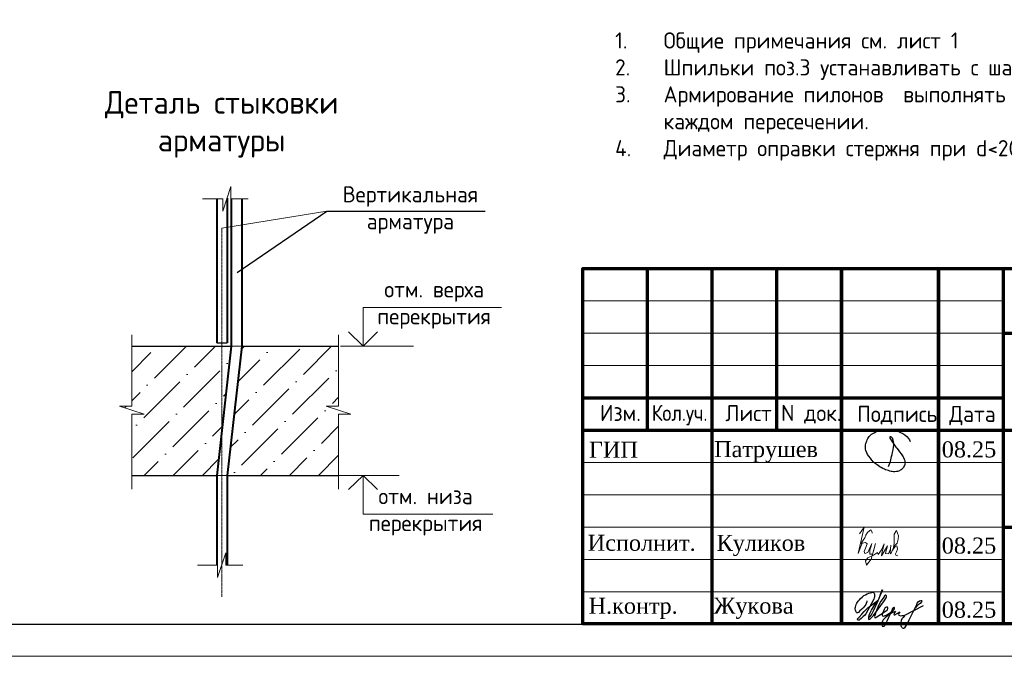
# Model space of a CAD drawing. Header units: millimetres. Extents: x 369815 to 1481759, y -423071 to -27917.
# Tile 213 of 380: x 602234 to 617464, y -265573 to -255721. Entities that reach past the tile are written whole.
import ezdxf

# ---------------------------------------------------------------- set-up
doc = ezdxf.new("R2010")
doc.units = ezdxf.units.MM
doc.linetypes.add('CENTER2', pattern=[28.575, 19.05, -3.175, 3.175, -3.175])
for name, color, linetype in [('PDF7_Text', 7, 'Continuous'), ('PDF8_Text', 7, 'Continuous'), ('ТОЛСТЫЕ_ОСНОВНЫЕ', 6, 'Continuous')]:
    doc.layers.add(name, color=color, linetype=linetype)
for name, color, linetype, lineweight in [('Выноски', 20, 'Continuous', 20), ('подоснова', 151, 'Continuous', 5), ('размер', 1, 'Continuous', 25), ('РАЗМЕРЫ', 1, 'Continuous', 9), ('Рамка', 7, 'Continuous', 70), ('Текст', 7, 'Continuous', 25), ('ТОНКИЕ', 7, 'Continuous', 9)]:
    doc.layers.add(name, color=color, linetype=linetype, lineweight=lineweight)
doc.styles.add('GOST-2.304_Type-B', font='GOST_Common.ttf')
doc.styles.add('PDF Times New Roman', font='times.ttf')
doc.styles.add('style_Tonin', font='simplex.shx', dxfattribs={"width": 0.9})
doc.styles.add('ГОСТ', font='GOST_Common.ttf')
doc.dimstyles.new('20', dxfattribs={"dimtxt": 2.5, "dimasz": 2.5, "dimexe": 1.25, "dimexo": 0.625, "dimtad": 1, "dimdec": 0, "dimlfac": 20, "dimtxsty": 'style_Tonin', "dimblk": 'ARCHTICK', "dimcen": 0, "dimclrt": 256, "dimadec": 0, "dimazin": 0, "dimtfac": 1, "dimtdec": 0, "dimtmove": 0, "dimatfit": 0, "dimfxl": 1, "dimarcsym": 0})

# ---------------------------------------------------------------- blocks, each defined once
blk = doc.blocks.new('11')
at = {"layer": 'Выноски'}
for p, q in [((47944, 66700), (47962, 66737)), ((47962, 66737), (47989, 66781)), ((47989, 66781), (48016, 66806)), ((48016, 66806), (48038, 66823)), ((48038, 66823), (48060, 66786)), ((48060, 66786), (48058, 66769)), ((47885, 66608), (47944, 66700))]:
    blk.add_line(p, q, dxfattribs=at)
blk.add_lwpolyline([(47863, 66761), (47937, 66865), (47843, 66458), (47885, 66564), (47905, 66616), (47954, 66628), (47979, 66606), (47957, 66539), (47937, 66487), (47947, 66458), (47991, 66470), (48051, 66611), (48041, 66569), (48023, 66505), (48023, 66448), (48065, 66448), (48090, 66529), (48110, 66608), (48043, 66369), (47972, 66275), (47954, 66344), (47991, 66389), (48078, 66431), (48142, 66470), (48154, 66441), (48204, 66512), (48246, 66606), (48209, 66455), (48204, 66418), (48295, 66574), (48265, 66463), (48265, 66455), (48312, 66453), (48342, 66529), (48347, 66584), (48337, 66465), (48349, 66453), (48401, 66569), (48443, 66616), (48461, 66678), (48466, 66727), (48436, 66811), (48399, 66754), (48399, 66618), (48389, 66549), (48374, 66507), (48416, 66564), (48441, 66576), (48451, 66524), (48433, 66482), (48419, 66453), (48424, 66428), (48458, 66421)], dxfattribs=at)
blk = doc.blocks.new('яяя')
at = {"lineweight": 30}
for points in [[(345424, 110432), (345425, 110410), (345424, 110397), (345417, 110379), (345406, 110350), (345390, 110319), (345357, 110275), (345310, 110221), (345265, 110176), (345198, 110110), (345161, 110077), (345133, 110066), (345116, 110066), (345102, 110075), (345090, 110091), (345082, 110115), (345074, 110146), (345066, 110182), (345064, 110206), (345067, 110234), (345077, 110278), (345095, 110320), (345114, 110361), (345134, 110395), (345159, 110428), (345195, 110469), (345228, 110506), (345284, 110560), (345331, 110595), (345379, 110625), (345435, 110648), (345486, 110670), (345532, 110686), (345573, 110696), (345605, 110698), (345621, 110695), (345635, 110687), (345648, 110671), (345656, 110649), (345659, 110625), (345659, 110583), (345656, 110553), (345647, 110523), (345635, 110489), (345387, 110033), (345349, 109985), (345311, 109948), (345247, 109889), (345209, 109858), (345192, 109844), (345180, 109837), (345157, 109833), (345150, 109835), (345140, 109842), (345135, 109856), (345138, 109881), (345148, 109892), (345183, 109930), (345267, 110024), (345343, 110105), (345455, 110213), (345617, 110343), (345775, 110456), (345811, 110526), (345838, 110607), (345890, 110740), (345902, 110771), (345698, 110295), (345672, 110226), (345626, 110132), (345572, 110032), (345518, 109953), (345481, 109918), (345497, 110001), (345567, 110147), (345655, 110301), (345760, 110442)], [(345481, 109918), (345476, 109896), (345475, 109874), (345485, 109861), (345506, 109866), (345539, 109891), (345632, 109983), (345968, 110450), (346022, 110527), (346029, 110560), (346027, 110579), (346026, 110590), (346010, 110605), (345993, 110609), (345975, 110601), (345962, 110584), (345954, 110562), (345857, 110421), (345783, 110292), (345741, 110183), (345701, 110079), (345665, 109985), (345660, 109952), (345666, 109929), (345669, 109915), (345682, 109910), (345702, 109914), (345735, 109941), (345846, 110007), (346065, 110160), (346075, 110193), (346070, 110217), (346066, 110236), (346052, 110241), (346030, 110241), (346007, 110228), (345978, 110203), (345960, 110164), (345892, 110010), (345895, 109986), (345904, 109966), (345925, 109964), (345969, 109968), (346045, 110000), (346218, 110114), (346261, 110154), (346280, 110184), (346282, 110210), (346278, 110225), (346263, 110229), (346241, 110222), (346220, 110198), (346162, 110049), (345989, 109904), (345932, 109849), (345906, 109805), (345891, 109739), (345890, 109690), (345899, 109652), (345924, 109647), (345956, 109655), (345980, 109674), (346058, 109838), (346158, 110046), (346261, 110098), (346314, 110120), (346292, 110079), (346269, 110036), (346261, 110008), (346267, 109998), (346293, 109998), (346363, 110039), (346445, 110095), (346421, 110068), (346414, 110040), (346407, 110011), (346416, 109990), (346466, 109972), (346509, 109977), (346574, 109984), (347172, 110293)], [(346586, 109971), (346543, 109917), (346509, 109873), (346489, 109825), (346475, 109767), (346472, 109710), (346478, 109675), (346485, 109641), (346501, 109621), (346517, 109602), (346542, 109589), (346568, 109592), (346605, 109620), (346680, 109731), (346736, 109842), (346865, 110115), (346962, 110290), (346969, 110318), (346979, 110360), (347013, 110403), (347056, 110434), (347091, 110450), (347109, 110450), (347121, 110434), (347115, 110405), (347072, 110355), (347012, 110307), (346924, 110222)]]:
    blk.add_lwpolyline(points, dxfattribs=at)
blk = doc.blocks.new('Патрушев')
at = {"color": 5, "lineweight": 25}
blk.add_lwpolyline([(58.5, -35.09), (59.7, -31.98), (60.22, -29.81), (60.47, -28.76), (60.76, -27.56), (61.06, -26.32), (61.37, -24.67), (61.64, -22.98), (61.77, -21.63), (61.83, -20.46), (61.74, -19.5), (61.5, -18.56), (61.27, -17.93), (60.96, -17.34), (60.63, -16.86), (60.45, -16.66), (60.39, -16.62), (60.25, -16.53), (60.03, -16.42), (59.74, -16.36), (59.56, -16.39), (59.41, -16.5), (59.32, -16.73), (59.32, -16.96), (59.41, -17.15), (61.8, -21.04), (63.12, -22.91), (63.7, -23.61), (64.53, -24.59), (65.48, -25.87), (66.43, -27.07), (66.87, -27.73), (67.42, -28.44), (67.68, -28.93), (68, -29.52), (68.38, -30.41), (68.65, -31), (68.82, -31.71), (68.89, -32.2), (68.93, -32.68), (68.9, -33.35), (68.81, -33.79), (68.57, -34.59), (68.27, -35.18), (67.92, -35.7), (67.56, -36.23), (66.92, -36.75), (66.44, -37.14), (65.93, -37.49), (65.34, -37.85), (64.79, -38.12), (64.12, -38.33), (63.56, -38.4), (62.54, -38.51), (61.58, -38.47), (60.89, -38.38), (60.1, -38.27), (59.25, -38.05), (58.41, -37.75), (57.66, -37.55), (56.61, -37.27), (55.88, -36.92), (54.92, -36.35), (53.85, -35.72), (53.05, -35.25), (52.17, -34.73), (51.27, -34.08), (50.13, -33.27), (49.09, -32.31), (47.96, -31.09), (47.07, -29.92), (46.05, -28.68), (45.23, -27.65), (44.74, -26.54), (44.28, -25.09), (44.05, -24.29), (43.98, -23.29), (43.94, -22.47), (43.99, -21.49), (44.18, -20.57), (44.46, -19.97), (44.74, -19.1), (45.02, -18.24), (45.49, -17.42), (45.85, -16.92), (46.39, -16.14), (46.99, -15.53), (47.83, -14.81), (48.65, -14.29), (49.43, -13.79), (50.53, -13.27), (51.57, -12.89), (52.65, -12.48), (54.17, -12.1), (55.44, -11.87), (56.95, -11.79), (58.35, -11.79), (59.63, -11.91), (61, -12.05), (62.71, -12.35), (64.46, -12.88), (66.16, -13.58), (67.55, -14.27), (68.88, -15.13), (70.02, -16.25), (71.14, -17.49), (71.67, -18.26), (72.28, -19.27)], dxfattribs=at)
blk = doc.blocks.new('штамп кж1.1')
at = {"layer": 'Рамка', "color": 7}
for p, q in [((405358, -83134), (405358, -80634)), ((407358, -83134), (407358, -80634)), ((410858, -81634), (422858, -81634)), ((404358, -82634), (410858, -82634)), ((404358, -83134), (422858, -83134)), ((410858, -84634), (422858, -84634))]:
    blk.add_line(p, q, dxfattribs=at)
at = {"layer": 'Рамка'}
for p, q in [((406358, -86134), (406358, -80634)), ((408358, -86134), (408358, -80634)), ((408358, -80634), (408358, -86134)), ((409858, -80634), (409858, -86134)), ((409858, -86134), (409858, -80634)), ((410858, -80634), (410858, -86134))]:
    blk.add_line(p, q, dxfattribs=at)
at = {"layer": 'Рамка', "color": 7, "lineweight": 15}
for p, q in [((404358, -81134), (410858, -81134)), ((404358, -81634), (410858, -81634)), ((404358, -82134), (410858, -82134)), ((404358, -83634), (410858, -83634)), ((404358, -84134), (410858, -84134)), ((404358, -84634), (410858, -84634)), ((404358, -85134), (410858, -85134)), ((404358, -85634), (410858, -85634))]:
    blk.add_line(p, q, dxfattribs=at)
at = {"layer": 'Рамка'}
blk.add_lwpolyline([(422858, -86134), (404358, -86134), (404358, -80634), (422858, -80634)], close=True, dxfattribs=at)
at = {"color": 5, "xscale": 24.5, "yscale": 24.5, "zscale": 24.5}
blk.add_blockref('Патрушев', (407651, -82836), dxfattribs=at)
at = {"color": 2, "lineweight": 60, "xscale": 0.5, "yscale": 0.5, "zscale": 0.5}
blk.add_blockref('яяя', (236038, -140993), dxfattribs=at)
at = {"layer": 'Выноски', "color": 0}
blk.add_blockref('11', (360773, -151499), dxfattribs=at)
at = {"layer": 'PDF7_Text', "char_height": 248, "attachment_point": 7, "style": 'PDF Times New Roman'}
for s, insert in [('08.25', (409908, -83561)), ('Патрушев', (406387, -83634)), ('08.25', (409908, -85050)), ('Жукова', (406381, -86056)), ('08.25', (409908, -86042))]:
    blk.add_mtext(s, dxfattribs=dict(at, insert=insert))
at = {"layer": 'PDF7_Text', "insert": (406426, -85084), "char_height": 247.95, "attachment_point": 7, "style": 'PDF Times New Roman'}
blk.add_mtext_dynamic_manual_height_columns('{\\C256;Куликов}', width=2000, gutter_width=1250, heights=[0], dxfattribs=at)
at = {"layer": 'PDF8_Text', "char_height": 248, "attachment_point": 7, "style": 'PDF Times New Roman'}
for s, insert in [('ГИП', (404451, -83561)), ('Исполнит.', (404432, -85007)), ('Н.контр.', (404445, -86056))]:
    blk.add_mtext(s, dxfattribs=dict(at, insert=insert))
at = {"layer": 'Текст', "color": 7, "style": 'ГОСТ'}
for s, p in [('Изм.', (404622, -82993)), ('Лист', (406561, -82996)), ('N док.', (407423, -82993)), ('Подпись', (408601, -83008)), ('Дата', (410023, -83008))]:
    blk.add_text(s, height=250, dxfattribs=at).set_placement(p)
at = {"layer": 'Текст', "color": 7, "style": 'ГОСТ', "width": 0.9}
blk.add_text('Кол.уч.', height=250, dxfattribs=at).set_placement((405423, -82992))
at = {"layer": 'Текст', "color": 7, "attachment_point": 1, "style": 'ГОСТ'}
for s, width, heights, insert, char_height in [('\\pi594.35517;{\\fTimes New Roman|b0|i0|c204|p18;\\C256;Строительство жилого комплекса со  встроенными помещениями \\P\\pi1441.86779;общественного-делового, коммерческого назначения и \\P\\pi41.3631;поликлиническим учреждением по адресу: г. Чита, ул. 1-я Коллективная}', 11543.07, [0], (411117, -81801), 250), ('\\pi389.01406;{\\fTimes New Roman|b0|i0|c204|p18;\\C256;«Жилой дом со встроенными помещениями \\P\\pi641.91601;общественно-делового и коммерческого \\P\\pi302.06381;назначения на первом этаже здания», поз. 3.1\\P}', 7000, [1500], (410844, -83331), 225)]:
    blk.add_mtext_dynamic_manual_height_columns(s, width=width, gutter_width=12.5, heights=heights, dxfattribs=dict(at, insert=insert, char_height=char_height))
blk = doc.blocks.new('*U78')
at = {"layer": 'ТОЛСТЫЕ_ОСНОВНЫЕ', "color": 6}
blk.add_lwpolyline([(20, 5), (415, 5), (415, 292), (20, 292)], close=True, dxfattribs=at)
at = {"layer": 'ТОНКИЕ'}
blk.add_lwpolyline([(0, 0), (420, 0), (420, 297), (0, 297)], close=True, dxfattribs=at)
blk = doc.blocks.new('_ArchTick')
at = {"color": 0, "linetype": 'ByBlock', "const_width": 0.15}
blk.add_lwpolyline([(-0.5, -0.5), (0.5, 0.5)], dxfattribs=at)

msp = doc.modelspace()

# ---------------------------------------------------------------- hatches: boundary and pattern name
at = {"lineweight": 5}
h = msp.add_hatch(dxfattribs=at)
h.set_pattern_fill('ANSI36', color=256, scale=100, style=0)
h.set_pattern_definition([(45, (416464.18, -325644.64), (168.3798, 617.3926), [793.75, -158.75, 0, -158.75])])
h.paths.add_polyline_path([(605507.6, -260772.8), (605363.3, -260772.8), (605363.3, -262048.7)])
h.paths.add_polyline_path([(607165.7, -260772.8), (605667.6, -260772.8), (605441.5, -262772.8), (607165.7, -262772.8), (607165.7, -261828.2), (607357, -261828.2), (606974.4, -261700.7), (607165.7, -261700.7)])
h.paths.add_polyline_path([(605363.3, -260772.8), (603968.8, -260772.8), (603968.8, -261700.7), (603777.5, -261700.7), (604160.1, -261828.2), (603968.8, -261828.2), (603968.8, -262772.8), (605281.5, -262772.8), (605363.3, -262048.7)])

# ---------------------------------------------------------------- linework, layer by layer
at = {"color": 0, "lineweight": 40}
for p, q in [((605281.5, -258491.3, -3100), (605281.5, -260722.8, -3100)), ((605441.5, -258481.5, -3100), (605441.5, -260722.8, -3100))]:
    msp.add_line(p, q, dxfattribs=at)
at = {"lineweight": 20}
for p, q in [((605363.3, -258948.4, -3100), (606983.9, -258685.2, -3100)), ((607077.3, -262772.8, -3100), (608103, -262772.8, -3100))]:
    msp.add_line(p, q, dxfattribs=at)
at = {"color": 0, "linetype": 'CENTER2', "lineweight": 18}
msp.add_line((605363.3, -258948.4, -3100), (605363.3, -264650.3, -3100), dxfattribs=at)
at = {"color": 0, "lineweight": 30}
for p, q in [((605281.5, -260722.8, -3100), (605441.5, -260722.8, -3100)), ((603968.8, -260772.8, -3100), (605507.6, -260772.8, -3100)), ((605667.6, -260772.8, -3100), (607165.7, -260772.8, -3100)), ((603966, -262772.8, -3100), (605281.5, -262772.8, -3100)), ((605441.5, -262772.8, -3100), (607162.8, -262772.8, -3100))]:
    msp.add_line(p, q, dxfattribs=at)
at = {"lineweight": 15}
for p, q in [((605507.6, -260772.8, -3100), (605667.6, -260772.8, -3100)), ((605281.5, -262772.8, -3100), (605441.5, -262772.8, -3100))]:
    msp.add_line(p, q, dxfattribs=at)
at = {"lineweight": 20, "ltscale": 50}
msp.add_line((607198.5, -260772.8, -3100), (608325.4, -260772.8, -3100), dxfattribs=at)
at = {"linetype": 'ByBlock', "lineweight": 18, "elevation": -3100}
for points in [[(605062.7, -258493.3), (605373.8, -258493.3), (605373.8, -258684.6), (605501.3, -258302), (605501.3, -258493.3), (605765.6, -258493.3)], [(603968.8, -260599.6), (603968.8, -261700.7), (603777.5, -261700.7), (604160.1, -261828.2), (603968.8, -261828.2), (603968.8, -262985.1)], [(607165.7, -260599.6), (607165.7, -261700.7), (606974.4, -261700.7), (607357, -261828.2), (607165.7, -261828.2), (607165.7, -262985.1)], [(604984.7, -264160.9), (605295.8, -264160.9), (605295.8, -264352.2), (605423.3, -263969.6), (605423.3, -264160.9), (605687.6, -264160.9)]]:
    msp.add_lwpolyline(points, dxfattribs=at)
at = {"color": 0, "lineweight": 40, "elevation": -3100}
for points in [[(605507.6, -258493.3), (605507.6, -260772.8), (605281.5, -262772.8), (605281.5, -264160.9)], [(605667.6, -258493.3), (605667.6, -260772.8), (605441.5, -262772.8), (605441.5, -264160.9)]]:
    msp.add_lwpolyline(points, dxfattribs=at)
at = {"lineweight": 30, "elevation": -3100}
for points in [[(607768.6, -260552.1), (607545.5, -260772.8), (607322.5, -260552.1)], [(607768.6, -262993.4), (607545.5, -262772.8), (607322.5, -262993.4)]]:
    msp.add_lwpolyline(points, dxfattribs=at)
at = {"layer": 'подоснова', "elevation": -3100}
for points in [[(607545.5, -260772.8), (607545.5, -260172.8), (609687.1, -260172.8)], [(607545.5, -262772.8), (607545.5, -263372.8), (609554.3, -263372.8)]]:
    msp.add_lwpolyline(points, dxfattribs=at)

# ---------------------------------------------------------------- block references
at = {"xscale": 100, "yscale": 100, "zscale": 100}
msp.add_blockref('*U78', (587946.5, -265573.2, 3100), dxfattribs=at)
at = {"layer": 'размер'}
for p in [(72562.5, -178938.9, 3100), (116435.2, -178938.9, 3100), (161542.1, -178938.9, 3100), (206588.2, -178938.9, 3100)]:
    msp.add_blockref('штамп кж1.1', p, dxfattribs=at)

# ---------------------------------------------------------------- texts
at = {"ltscale": 100, "char_height": 250, "width": 17398.124, "attachment_point": 1, "style": 'GOST-2.304_Type-B'}
for insert in [(521291.1, -255917.8, 3100), (566398, -255917.8, 3100), (611444.1, -255917.8, 3100)]:
    msp.add_mtext('\\pi-750,l750,t750,5000;1.^IОбщие примечания см. лист 1\\P2.^IШпильки поз.3 устанавливать с шагом 400 по вертикали и с шагом  400 по горизонтали .\\P3.^IАрмирование пилонов  выполнять отдельными стержнями. Арматуру вязать вязальной проволокой в каждом пересечении.\\P{\\C7;4.^IДиаметр оправки стержня при d<20мм - 5d, при d≥20мм - 8d}', dxfattribs=dict(at, insert=insert))
at = {"layer": 'Выноски', "color": 240, "true_color": 0xed1f24, "insert": (476910.2, -258286.3), "char_height": 250, "width": 18219.66, "attachment_point": 1, "style": 'ГОСТ'}
msp.add_mtext('\\pi-500,l500;В выделенной области представлена замененная ( актуальная) версия. Содержание изменения см. в листе разрешения на внесение изменений{\\H1.025x; }', dxfattribs=at)
at = {"layer": 'РАЗМЕРЫ', "attachment_point": 5, "style": 'GOST-2.304_Type-B'}
for s, insert, char_height in [('Деталь стыковки\\Pарматуры ', (605358.2, -257341.2), 350), ('Вертикальная\\Pарматура', (608277.2, -258666.1), 250), ('отм. верха \\Pперекрытия', (608644.9, -260136.6), 250), ('отм. низа \\Pперекрытия', (608512.1, -263336.6), 250)]:
    msp.add_mtext_dynamic_manual_height_columns(s, width=3941.213, gutter_width=625, heights=[0], dxfattribs=dict(at, insert=insert, char_height=char_height))
at = {"layer": 'Текст', "color": 7, "char_height": 250, "attachment_point": 1, "style": 'ГОСТ'}
for s, insert in [('\\pi3500;{\\C0;\\P\\pi1309.09091;План пилонов} 6-13-го этажа{\\H1.83333x; }', (483420.8, -263573.2, 3100)), ('\\pi3500;{\\C256;\\P\\pi2159.09091;Пилон П1 (6-13 ЭТ)}', (527293.5, -263573.2, 3100)), ('\\pi3500;{\\C256;\\P\\pi2134.09091;Пилон П2 (6-13 ЭТ)}', (572400.4, -263573.2, 3100))]:
    msp.add_mtext_dynamic_manual_height_columns(s, width=7000, gutter_width=12.5, heights=[1500], dxfattribs=dict(at, insert=insert))

# ---------------------------------------------------------------- leaders
at = {"layer": 'подоснова', "has_arrowhead": 0}
msp.add_leader([(605598.4, -259633, -3100), (606983.9, -258685.2, -3100), (609435.4, -258685.2, -3100)], dimstyle='20', override={"dimasz": 1.5, "dimldrblk": 'Dot'}, dxfattribs=at)

doc.saveas('drawing.dxf')
